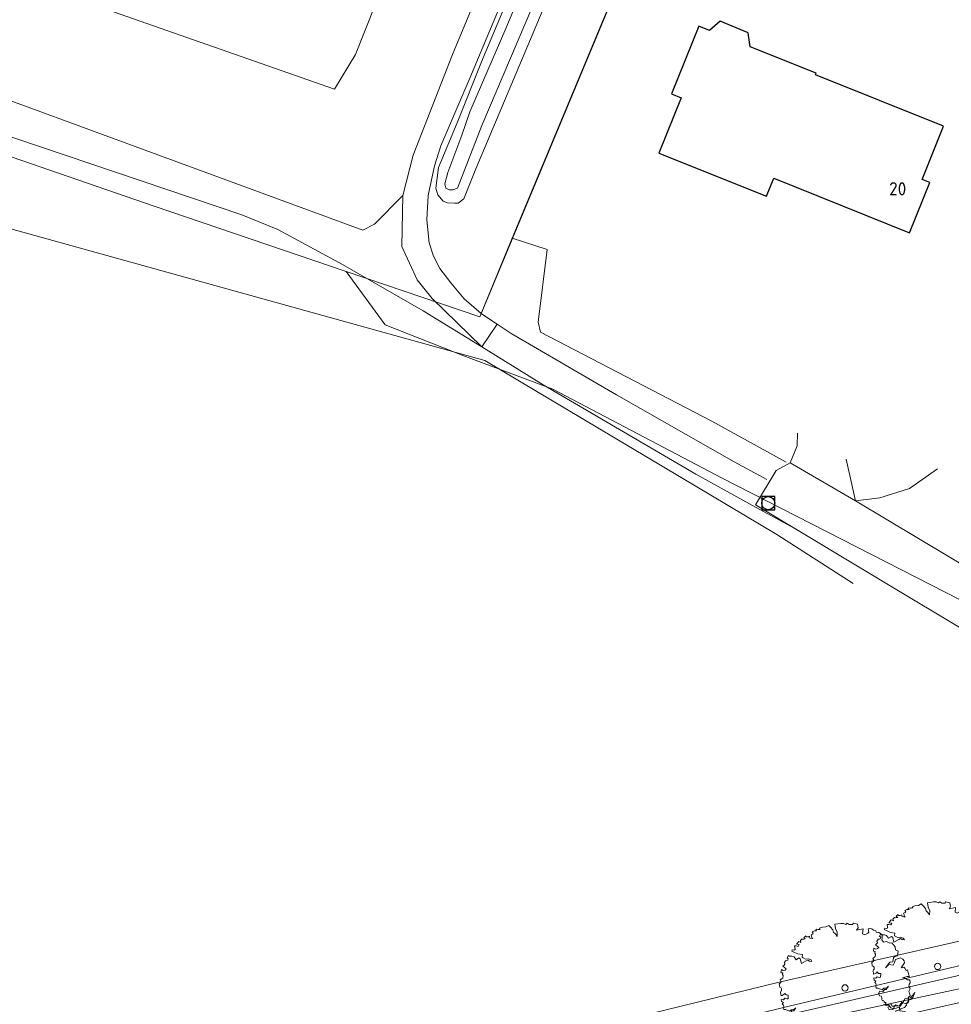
# Model space of a CAD drawing. Header units: metres. Extents: x 174282 to 175177, y 462028 to 462851.
# Tile 621 of 636: x 174513 to 174584, y 462638 to 462713. Entities that reach past the tile are written whole.
import ezdxf

# ---------------------------------------------------------------- set-up
doc = ezdxf.new("R2010")
doc.units = ezdxf.units.M
for name, color, linetype, lineweight in [('B-ME-GR-BOOM-S', 8, 'Continuous', 20), ('B-ME-IE-TERREINAFSCHEIDING_KUNSTMATIG_RASTERHEKWERK-G', 8, 'IE-TERREINAFSCHEIDING-KUNSTMATIG-OPEN', 20), ('B-ME-RI-VWA_RIOOLPUT_INSPECTIEPUT-S', 8, 'Continuous', 20), ('B-ME-VH-KANTVERHARDING-G', 8, 'Continuous', 20), ('B-ME-VH-VERHARDING_ELEMENT-G', 8, 'Continuous', 20), ('B-ME-WH-WATERGANG_SLOOT_BODEM-G', 8, 'Continuous', 20), ('B-ME-WH-WATERGANG_SLOOT_INSTEEK-G', 8, 'Continuous', 20), ('B-WE-OG-BEBOUWING-G', 8, 'Continuous', 30), ('B-WE-OG-BEBOUWING_HUISNUMMER-T20', 8, 'Continuous', 20), ('B-WE-OG-BOS-G', 8, 'Continuous', 20), ('B-WE-OG-TERREIN_ERF-G', 8, 'Continuous', 20), ('B-WE-OG-TERREIN_GROEN-G', 8, 'Continuous', 20), ('B-WE-OG-WEG_ONVERHARD-G', 8, 'Continuous', 20), ('B-WE-OG-WEG_VERHARD_OPEN -G', 8, 'Continuous', 20), ('B-WE-WH-WATERGANG_SLOOT_BODEM-G', 8, 'Continuous', 20), ('B-XX-KG-GRENS_PERCEEL-G', 213, 'Continuous', 20)]:
    doc.layers.add(name, color=color, linetype=linetype, lineweight=lineweight)
doc.styles.add('NLCS-ISO-M500-T20', font='NLCS-ISO.ttf', dxfattribs={"height": 1})
doc.linetypes.add('IE-TERREINAFSCHEIDING-KUNSTMATIG-OPEN', pattern='A,7,-1.5,[67,NLCS.SHX,S=0.75,R=0,X=0,Y=0],-1.5', length=10)

# ---------------------------------------------------------------- blocks, each defined once
blk = doc.blocks.new('B-SRI-PUT_VWA-SO')
at = {"flags": 128}
blk.add_lwpolyline([(-2, 2), (2, 2), (2, -2), (-2, -2)], close=True, dxfattribs=at)
at = {"lineweight": -3, "flags": 128}
blk.add_lwpolyline([(2, -2), (2, 2), (-2, 2), (-2, -2)], close=True, dxfattribs=at)
at = {"lineweight": -3}
blk.add_circle((0, 0), 2, dxfattribs=at)
blk = doc.blocks.new('boom')
blk.add_lwpolyline([(-0.306, 1.961), (-0.368, 2.058), (-0.435, 2.112), (-0.463, 2.207), (-0.553, 2.308), (-0.621, 2.376), (-0.727, 2.32), (-0.864, 2.305), (-0.973, 2.267), (-0.946, 2.228), (-1.009, 2.216), (-1.034, 2.222), (-1.086, 2.235), (-1.118, 2.198), (-1.085, 2.17), (-1.135, 2.17), (-1.165, 2.165), (-1.249, 2.129), (-1.214, 2.084), (-1.238, 2.046), (-1.295, 2.022), (-1.272, 1.977), (-1.266, 1.907), (-1.229, 1.873), (-1.33, 1.894), (-1.364, 1.911), (-1.358, 1.967), (-1.424, 1.937), (-1.482, 1.941), (-1.494, 1.977), (-1.573, 1.911), (-1.514, 1.868), (-1.571, 1.86), (-1.616, 1.843), (-1.638, 1.866), (-1.702, 1.804), (-1.68, 1.732), (-1.763, 1.769), (-1.851, 1.663), (-1.746, 1.645), (-1.784, 1.578), (-1.855, 1.599), (-1.919, 1.596), (-1.901, 1.476), (-1.89, 1.472), (-1.943, 1.437), (-2.007, 1.451), (-2.028, 1.401), (-1.919, 1.352), (-1.795, 1.296), (-1.625, 1.267), (-1.636, 1.168), (-1.59, 1.14), (-1.505, 1.094), (-1.41, 1.112), (-1.304, 1.077), (-1.262, 1.006), (-1.35, 1.02), (-1.417, 1.059), (-1.474, 1.024), (-1.661, 0.925), (-1.707, 1.101), (-1.753, 1.144), (-1.862, 1.073), (-1.94, 1.179), (-2.021, 1.207), (-2.113, 1.207), (-2.158, 1.234), (-2.208, 1.146), (-2.162, 1.112), (-2.18, 1.055), (-2.212, 1.041), (-2.265, 1.033), (-2.306, 0.96), (-2.286, 0.9), (-2.335, 0.851), (-2.364, 0.826), (-2.236, 0.72), (-2.282, 0.678), (-2.353, 0.66), (-2.42, 0.699), (-2.441, 0.586), (-2.424, 0.579), (-2.374, 0.568), (-2.385, 0.505), (-2.357, 0.473), (-2.374, 0.374), (-2.466, 0.304), (-2.427, 0.237), (-2.438, 0.201), (-2.508, 0.152), (-2.487, 0.025), (-2.448, 0.011), (-2.416, -0.03), (-2.416, -0.106), (-2.443, -0.123), (-2.461, -0.177), (-2.438, -0.234), (-2.434, -0.297), (-2.398, -0.283), (-2.323, -0.243), (-2.296, -0.208), (-2.247, -0.266), (-2.163, -0.274), (-2.171, -0.412), (-2.219, -0.422), (-2.296, -0.394), (-2.347, -0.449), (-2.426, -0.437), (-2.417, -0.522), (-2.345, -0.554), (-2.394, -0.611), (-2.349, -0.64), (-2.333, -0.71), (-2.356, -0.767), (-2.336, -0.825), (-2.272, -0.825), (-2.11, -0.89), (-2.05, -0.829), (-1.946, -0.822), (-1.868, -0.756), (-1.955, -0.876), (-2.026, -0.876), (-2.085, -0.967), (-2.197, -0.946), (-2.251, -1.03), (-2.215, -1.113), (-2.147, -1.127), (-2.12, -1.183), (-2.127, -1.255), (-2.094, -1.306), (-2.061, -1.302), (-2.033, -1.348), (-2.006, -1.374), (-1.983, -1.367), (-1.962, -1.403), (-1.997, -1.424), (-1.953, -1.481), (-1.882, -1.474), (-1.851, -1.476), (-1.845, -1.524), (-1.87, -1.536), (-1.895, -1.555), (-1.843, -1.651), (-1.701, -1.637), (-1.625, -1.496), (-1.42, -1.506), (-1.305, -1.364), (-1.232, -1.225), (-1.027, -1.195), (-0.934, -1.083), (-0.871, -0.99), (-0.948, -1.181), (-1.013, -1.263), (-1.101, -1.266), (-1.142, -1.378), (-1.196, -1.405), (-1.185, -1.473), (-1.253, -1.566), (-1.395, -1.61), (-1.449, -1.652), (-1.586, -1.684), (-1.573, -1.806), (-1.652, -1.831), (-1.513, -1.953), (-1.464, -1.942), (-1.39, -1.959), (-1.264, -1.937), (-1.274, -2.008), (-1.235, -2.069), (-1.186, -2.065), (-1.18, -2.117), (-1.22, -2.165), (-1.117, -2.22), (-1.092, -2.199), (-1.051, -2.2), (-0.996, -2.244), (-0.95, -2.22), (-0.889, -2.242), (-0.82, -2.253), (-0.803, -2.226), (-0.774, -2.286), (-0.778, -2.307), (-0.7, -2.313), (-0.656, -2.253), (-0.548, -2.129), (-0.536, -2.119), (-0.558, -2.244), (-0.597, -2.263), (-0.551, -2.31), (-0.496, -2.403), (-0.445, -2.42), (-0.374, -2.376), (-0.241, -2.488), (-0.139, -2.448), (-0.054, -2.458), (0.079, -2.488), (0.143, -2.414), (0.279, -2.41), (0.36, -2.285), (0.345, -2.174), (0.378, -2.06), (0.398, -1.962), (0.464, -2.078), (0.52, -2.139), (0.537, -2.233), (0.512, -2.34), (0.649, -2.392), (0.966, -2.288), (1, -2.2), (1.182, -2.196), (1.293, -2.127), (1.326, -1.996), (1.392, -2.04), (1.416, -1.957), (1.509, -1.957), (1.632, -1.867), (1.476, -1.669), (1.524, -1.633), (1.587, -1.556), (1.665, -1.591), (1.632, -1.675), (1.776, -1.718), (1.89, -1.594), (1.896, -1.48), (2.008, -1.48), (2.048, -1.413), (2.001, -1.286), (2.093, -1.311), (2.13, -1.261), (2.173, -1.221), (2.115, -1.149), (2.183, -1.097), (2.272, -1.07), (2.24, -0.943), (2.305, -0.92), (2.292, -0.893), (2.081, -0.866), (2.068, -0.739), (1.854, -0.791), (1.745, -0.756), (1.657, -0.644), (1.451, -0.639), (1.737, -0.604), (1.796, -0.689), (1.868, -0.692), (1.928, -0.642), (2.059, -0.701), (2.16, -0.545), (2.316, -0.611), (2.398, -0.567), (2.429, -0.488), (2.404, -0.359), (2.471, -0.297), (2.466, -0.241), (2.431, -0.135), (2.459, -0.065), (2.481, -0.007), (2.426, 0.037), (2.442, 0.142), (2.47, 0.191), (2.459, 0.307), (2.381, 0.305), (2.265, 0.379), (2.183, 0.379), (2.359, 0.432), (2.445, 0.432), (2.431, 0.49), (2.38, 0.684), (2.326, 0.664), (2.275, 0.75), (2.232, 0.785), (2.131, 0.758), (2.255, 0.957), (2.248, 1.027), (2.201, 1.097), (2.107, 1.144), (1.916, 1.078), (1.877, 0.961), (1.83, 0.871), (1.67, 0.887), (1.534, 0.766), (1.698, 0.984), (1.819, 0.988), (1.846, 1.152), (1.901, 1.199), (1.998, 1.222), (2.017, 1.395), (1.921, 1.451), (1.912, 1.565), (1.781, 1.717), (1.703, 1.707), (1.57, 1.761), (1.462, 1.741), (1.394, 1.825), (1.413, 1.903), (1.408, 2.006), (1.348, 2.066), (1.28, 2.106), (1.188, 2.124), (1.164, 2.17), (1.084, 2.192), (1.018, 2.25), (0.943, 2.259), (0.878, 2.242), (0.903, 2.124), (0.864, 2.085), (0.746, 2.021), (0.662, 2.06), (0.684, 2.248), (0.437, 2.192), (0.495, 2.286), (0.471, 2.423), (0.319, 2.457), (0.279, 2.413), (0.157, 2.413), (0.083, 2.462), (0.029, 2.418), (-0.057, 2.455), (-0.162, 2.452), (-0.386, 2.425), (-0.359, 2.258), (-0.299, 2.118), (-0.306, 1.961)])
blk.add_circle((0, 0), 0.12)

msp = doc.modelspace()

# ---------------------------------------------------------------- linework, layer by layer
at = {"layer": 'B-ME-IE-TERREINAFSCHEIDING_KUNSTMATIG_RASTERHEKWERK-G', "ltscale": 0.5, "flags": 128}
msp.add_lwpolyline([(174602.61, 462646.417), (174592.352, 462644.205), (174571.385, 462639.442), (174561.332, 462636.976), (174549.796, 462634.14), (174531.628, 462629.779), (174510.727, 462625.24), (174493.351, 462621.456), (174476.497, 462617.885), (174463.582, 462615.351), (174462.022, 462616.653)], dxfattribs=at)
at = {"layer": 'B-ME-VH-KANTVERHARDING-G'}
for points in [[(174572.661, 462681.195), (174572.636, 462680.214), (174572.125, 462678.92)], [(174583.33, 462678.464), (174581.187, 462676.978), (174578.936, 462676.268), (174577.095, 462676.04), (174576.369, 462679.212)]]:
    msp.add_lwpolyline(points, dxfattribs=at)
at = {"layer": 'B-ME-VH-VERHARDING_ELEMENT-G'}
for points in [[(174603.073, 462657.212), (174586.668, 462670.313), (174577.095, 462676.04), (174572.125, 462678.92), (174571.06, 462678.342), (174569.466, 462675.73), (174580.481, 462669.125)], [(174600.537, 462654.047), (174588.315, 462664.417), (174580.481, 462669.125)]]:
    msp.add_lwpolyline(points, dxfattribs=at)
at = {"layer": 'B-ME-WH-WATERGANG_SLOOT_BODEM-G'}
msp.add_lwpolyline([(174509.801, 462620.431), (174528.466, 462624.097), (174540.168, 462627.293), (174551.954, 462630.136), (174563.148, 462632.6), (174578.77, 462636.461), (174589.958, 462638.987), (174597.579, 462640.628), (174603.971, 462642.218), (174604.826, 462642.492), (174604.663, 462643.412), (174592.658, 462640.55), (174571.85, 462636.108), (174550.355, 462630.52), (174531.782, 462625.575), (174511.407, 462621.629)], dxfattribs=at)
at = {"layer": 'B-ME-WH-WATERGANG_SLOOT_INSTEEK-G'}
msp.add_lwpolyline([(174510.848, 462623.338), (174522.878, 462625.484), (174531.455, 462627.017), (174550.157, 462632.157), (174561.086, 462634.901), (174571.5, 462637.469), (174592.332, 462642.408), (174603.819, 462644.925), (174605.284, 462643.741), (174605.232, 462641.99), (174604.559, 462640.569), (174600.411, 462640.156), (174590.639, 462637.807), (174580.168, 462635.438), (174572.136, 462633.571), (174562.811, 462631.169), (174551.537, 462628.439), (174533.058, 462623.676), (174520.22, 462621.187), (174509.474, 462618.711)], dxfattribs=at)
at = {"layer": 'B-WE-OG-BEBOUWING-G'}
msp.add_lwpolyline([(174569.075, 462710.587), (174568.908, 462711.658), (174566.8, 462712.542), (174565.982, 462711.827), (174565.163, 462712.156), (174563.093, 462706.995), (174563.812, 462706.707), (174562.123, 462702.498), (174570.318, 462699.21), (174570.868, 462700.58), (174581.197, 462696.436), (174582.732, 462700.262), (174582.153, 462700.494), (174583.774, 462704.536), (174574.032, 462708.444), (174574.086, 462708.577), (174569.075, 462710.587)], dxfattribs=at)
at = {"layer": 'B-WE-OG-BOS-G'}
msp.add_line((174548.593, 462690.301), (174550.973, 462696.017), dxfattribs=at)
for points in [[(174552.281, 462719.064), (174547.738, 462708.21), (174545.523, 462703.038), (174545.062, 462701.529), (174544.57, 462699.27), (174544.477, 462697.428), (174544.658, 462695.671), (174544.978, 462694.665), (174545.456, 462693.708), (174546.293, 462692.62), (174547.313, 462691.399), (174548.593, 462690.301)], [(174553.247, 462713.263), (174548.203, 462701.298), (174547.295, 462699.021), (174546.847, 462698.686), (174546.588, 462698.677), (174546.047, 462698.708), (174545.713, 462698.832), (174545.303, 462699.314), (174545.16, 462699.821), (174545.363, 462701.413), (174546.775, 462704.808), (174548.625, 462709.446), (174551.004, 462715.144)]]:
    msp.add_lwpolyline(points, dxfattribs=at)
at = {"layer": 'B-WE-OG-TERREIN_ERF-G'}
msp.add_lwpolyline([(174571.82, 462678.976), (174566.16, 462682.095), (174553.109, 462688.88), (174552.939, 462689.638), (174553.628, 462695.171), (174550.973, 462696.017), (174576.515, 462757.359), (174582.844, 462772.342)], dxfattribs=at)
at = {"layer": 'B-WE-OG-TERREIN_GROEN-G'}
for points in [[(174572.739, 462673.784), (174569.251, 462675.696), (174564.942, 462678.058), (174553.333, 462684.858), (174548.667, 462687.767), (174544.203, 462690.5), (174538.06, 462694.027), (174533.144, 462696.692), (174530.4, 462697.799), (174507.394, 462705.565)], [(174487.474, 462673.83), (174486.962, 462674.004), (174499.394, 462700.465), (174500, 462700.297), (174548.882, 462686.719), (174571.1, 462673.475), (174576.92, 462669.741)], [(174548.593, 462690.301), (174548.616, 462690.281), (174548.857, 462690.119), (174549.816, 462689.474), (174550.874, 462688.762), (174558.906, 462684.096), (174567.858, 462679.008), (174570.337, 462677.676)]]:
    msp.add_lwpolyline(points, dxfattribs=at)
at = {"layer": 'B-WE-OG-WEG_ONVERHARD-G'}
for points in [[(174542.642, 462699.258), (174543.433, 462702.342), (174546.433, 462710), (174556.8, 462734.958), (174570.008, 462767), (174579.942, 462790.742), (174583.6, 462798.832)], [(174508.37, 462708.089), (174539.602, 462696.628), (174540.493, 462697.094), (174542.642, 462699.258)], [(174542.642, 462699.258), (174542.558, 462695.4), (174543.742, 462692.842), (174544.24, 462692.218), (174544.867, 462691.433), (174548.667, 462687.767), (174549.816, 462689.474)]]:
    msp.add_lwpolyline(points, dxfattribs=at)
at = {"layer": 'B-WE-OG-WEG_VERHARD_OPEN -G'}
msp.add_lwpolyline([(174549.433, 462736.192), (174539.042, 462709.992), (174537.433, 462707.367), (174519.108, 462713.767)], dxfattribs=at)
at = {"layer": 'B-WE-WH-WATERGANG_SLOOT_BODEM-G'}
msp.add_lwpolyline([(174555.327, 462723.549), (174550.47, 462711.987), (174547.743, 462705.63), (174547.133, 462703.862), (174546.076, 462701.009), (174545.846, 462700.159), (174545.914, 462699.826), (174546.181, 462699.694), (174546.448, 462699.694), (174546.797, 462699.829), (174548.646, 462704.584), (174554.099, 462717.431)], dxfattribs=at)
at = {"layer": 'B-XX-KG-GRENS_PERCEEL-G', "flags": 128}
for points in [[(174564.663, 462728.818), (174548.512, 462690.03), (174538.339, 462693.494)], [(174538.339, 462693.494), (174523.725, 462698.469), (174502.75, 462705.677)], [(174593.371, 462659.73), (174587.288, 462665.055), (174587.324, 462667.348), (174566.934, 462677.755), (174554.069, 462684.535), (174547.403, 462687.021), (174541.3, 462689.437), (174538.339, 462693.494)], [(174459.944, 462611.143), (174602.775, 462644.041)]]:
    msp.add_lwpolyline(points, dxfattribs=at)

# ---------------------------------------------------------------- block references
at = {"layer": 'B-ME-GR-BOOM-S', "xscale": 2, "yscale": 2}
for p in [(174583.332, 462640.616), (174576.292, 462638.983)]:
    msp.add_blockref('boom', p, dxfattribs=at)
at = {"layer": 'B-ME-RI-VWA_RIOOLPUT_INSPECTIEPUT-S', "xscale": 0.25, "yscale": 0.25}
msp.add_blockref('B-SRI-PUT_VWA-SO', (174570.447, 462675.863), dxfattribs=at)

# ---------------------------------------------------------------- texts
at = {"layer": 'B-WE-OG-BEBOUWING_HUISNUMMER-T20', "style": 'NLCS-ISO-M500-T20'}
msp.add_text('20', height=1, dxfattribs=at).set_placement((174579.644, 462699.28))

doc.saveas('drawing.dxf')
